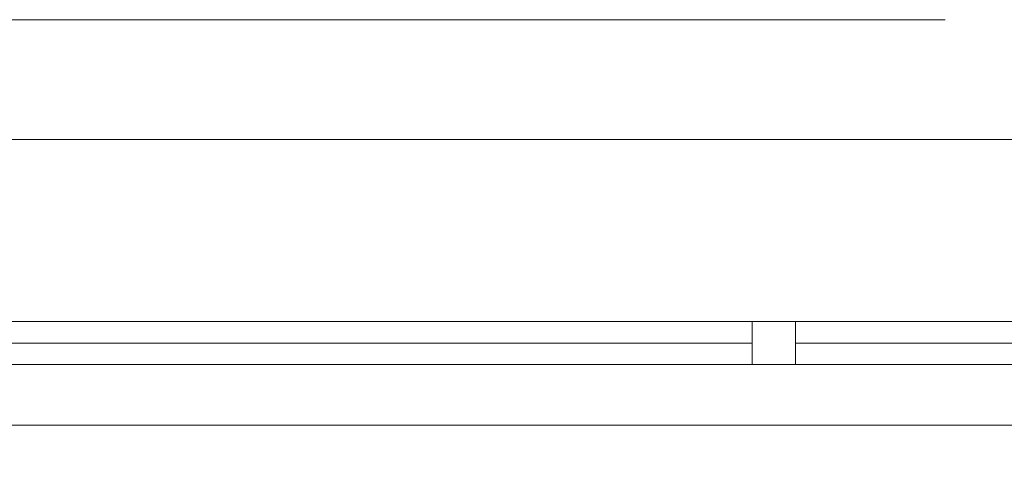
# Model space of a CAD drawing. Header units: inches. Extents: x 0 to 111471, y -105323 to 11070.
# Tile 291 of 366: x 41686 to 41800, y -10098 to -10047. Entities that reach past the tile are written whole.
import ezdxf

# ---------------------------------------------------------------- set-up
doc = ezdxf.new("R2010")
doc.units = ezdxf.units.IN
doc.header["$MEASUREMENT"] = 0
for name, color, linetype, lineweight in [('888 drzwi i okna', 4, 'Continuous', 0), ('888 hatch antracyt szary', 251, 'Continuous', 0), ('888 projektowane elementy', 6, 'Continuous', 13)]:
    doc.layers.add(name, color=color, linetype=linetype, lineweight=lineweight)

msp = doc.modelspace()

# ---------------------------------------------------------------- linework, layer by layer
at = {"layer": '888 drzwi i okna', "ltscale": 0.01}
for points in [[(41640.535, -10086.491), (41771.035, -10086.491), (41771.035, -10081.491), (41640.535, -10081.491)], [(41776.035, -10081.491), (41771.035, -10081.491), (41771.035, -10086.491), (41776.035, -10086.491)], [(41900.535, -10086.491), (41776.035, -10086.491), (41776.035, -10081.491), (41900.535, -10081.491)]]:
    msp.add_lwpolyline(points, close=True, dxfattribs=at)
for points in [[(41771.035, -10083.991), (41640.535, -10083.991)], [(41776.035, -10083.991), (41900.535, -10083.991)]]:
    msp.add_lwpolyline(points, dxfattribs=at)
at = {"layer": '888 hatch antracyt szary', "ltscale": 0.01}
for points in [[(41635.535, -10060.491), (41905.535, -10060.491)], [(41905.535, -10093.491), (41635.535, -10093.491)]]:
    msp.add_lwpolyline(points, dxfattribs=at)
at = {"layer": '888 projektowane elementy', "ltscale": 0.01}
msp.add_lwpolyline([(41657.721, -10098.003), (41664.259, -10046.646), (41793.311, -10046.646)], dxfattribs=at)

doc.saveas('drawing.dxf')
